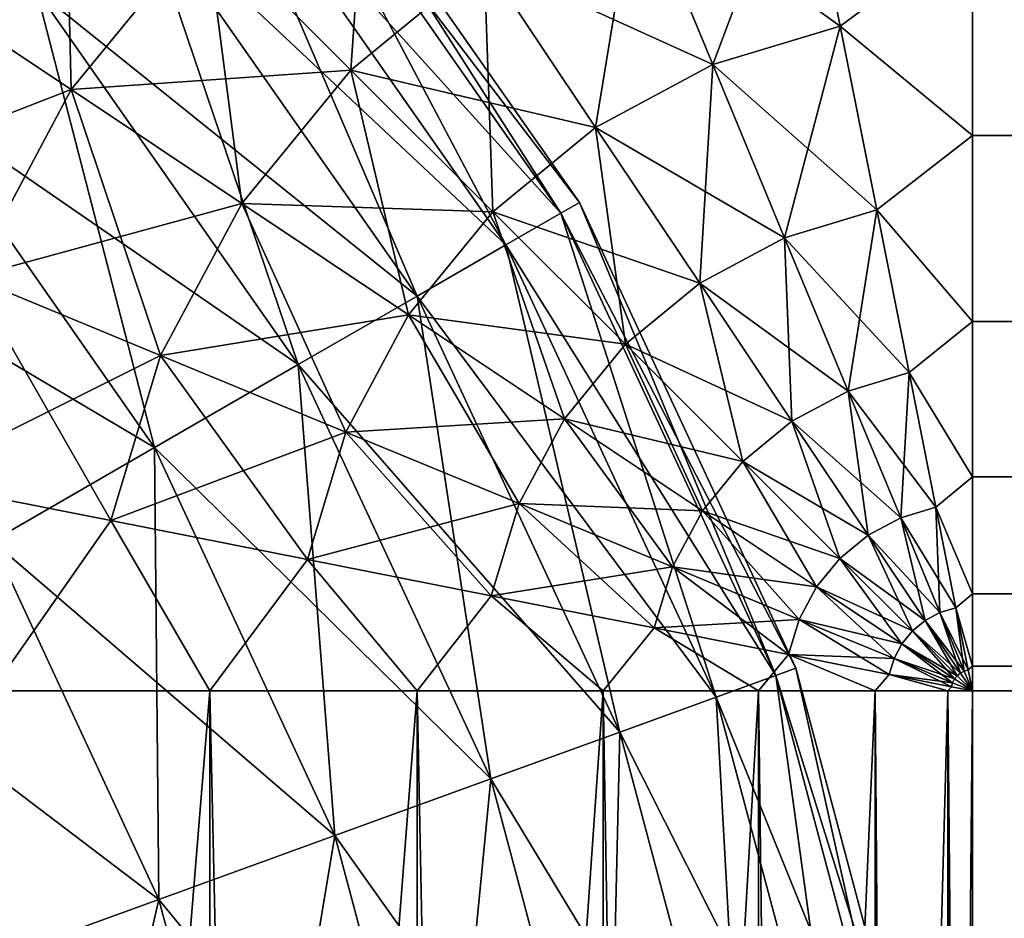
# Model space of a CAD drawing. Header units: inches. Extents: x -4.64 to 4.64, y -1.42 to 0.49.
# Tile 321 of 608: x 0.0017 to 0.0609, y -0.6957 to -0.6416. Entities that reach past the tile are written whole.
import ezdxf

# ---------------------------------------------------------------- set-up
doc = ezdxf.new("R2010")
doc.units = ezdxf.units.IN
doc.header["$LTSCALE"] = 65.185185
doc.header["$MEASUREMENT"] = 0
for name, color, linetype in [('665', 7, 'CONTINUOUS'), ('666', 7, 'CONTINUOUS'), ('699', 7, 'CONTINUOUS'), ('700', 7, 'CONTINUOUS'), ('703', 7, 'CONTINUOUS'), ('704', 7, 'CONTINUOUS'), ('705', 7, 'CONTINUOUS'), ('706', 7, 'CONTINUOUS')]:
    doc.layers.add(name, color=color, linetype=linetype)

msp = doc.modelspace()

# ---------------------------------------------------------------- linework, layer by layer
at = {"layer": '665', "color": 7, "linetype": 'CONTINUOUS', "true_color": 0xa2afbf}
for points in [[(0, -0.682, 8.47421), (0, -0.843, 8.47421), (0.013129, -1.243, 8.472731), (0, -0.682, 8.47421)], [(0.013129, -0.682, 8.472731), (0, -0.682, 8.47421), (0.013129, -1.243, 8.472731), (0.013129, -0.682, 8.472731)], [(0.025599, -0.682, 8.468367), (0.013129, -0.682, 8.472731), (0.025599, -1.243, 8.468367), (0.025599, -0.682, 8.468367)], [(0.025599, -1.243, 8.468367), (0.013129, -0.682, 8.472731), (0.013129, -1.243, 8.472731), (0.025599, -1.243, 8.468367)], [(0.036786, -0.682, 8.461338), (0.025599, -0.682, 8.468367), (0.036786, -1.243, 8.461338), (0.036786, -0.682, 8.461338)], [(0.036786, -1.243, 8.461338), (0.025599, -0.682, 8.468367), (0.025599, -1.243, 8.468367), (0.036786, -1.243, 8.461338)], [(0.046128, -0.682, 8.451996), (0.036786, -0.682, 8.461338), (0.046128, -1.243, 8.451996), (0.046128, -0.682, 8.451996)], [(0.046128, -1.243, 8.451996), (0.036786, -0.682, 8.461338), (0.036786, -1.243, 8.461338), (0.046128, -1.243, 8.451996)], [(0.053157, -0.682, 8.440809), (0.046128, -0.682, 8.451996), (0.053157, -1.243, 8.440809), (0.053157, -0.682, 8.440809)], [(0.053157, -1.243, 8.440809), (0.046128, -0.682, 8.451996), (0.046128, -1.243, 8.451996), (0.053157, -1.243, 8.440809)], [(0.057521, -0.682, 8.428339), (0.053157, -0.682, 8.440809), (0.057521, -1.243, 8.428339), (0.057521, -0.682, 8.428339)], [(0.057521, -1.243, 8.428339), (0.053157, -0.682, 8.440809), (0.053157, -1.243, 8.440809), (0.057521, -1.243, 8.428339)], [(0.059, -0.682, 8.41521), (0.057521, -0.682, 8.428339), (0.059, -0.843, 8.41521), (0.059, -0.682, 8.41521)], [(0.059, -0.843, 8.41521), (0.057521, -0.682, 8.428339), (0.059, -1.243, 8.41521), (0.059, -0.843, 8.41521)], [(0.059, -1.243, 8.41521), (0.057521, -0.682, 8.428339), (0.057521, -1.243, 8.428339), (0.059, -1.243, 8.41521)]]:
    msp.add_3dface(points, dxfattribs=at)
at = {"layer": '666', "color": 7, "linetype": 'CONTINUOUS', "true_color": 0xa2afbf}
for points in [[(0.013129, -0.843, 8.357689), (0, -0.843, 8.35621), (0.013129, -0.682, 8.357689), (0.013129, -0.843, 8.357689)], [(0.013129, -0.682, 8.357689), (0, -0.843, 8.35621), (0, -0.682, 8.35621), (0.013129, -0.682, 8.357689)], [(0.025599, -0.843, 8.362053), (0.013129, -0.843, 8.357689), (0.025599, -0.682, 8.362053), (0.025599, -0.843, 8.362053)], [(0.025599, -0.682, 8.362053), (0.013129, -0.843, 8.357689), (0.013129, -0.682, 8.357689), (0.025599, -0.682, 8.362053)], [(0.036786, -0.843, 8.369082), (0.025599, -0.843, 8.362053), (0.036786, -0.682, 8.369082), (0.036786, -0.843, 8.369082)], [(0.036786, -0.682, 8.369082), (0.025599, -0.843, 8.362053), (0.025599, -0.682, 8.362053), (0.036786, -0.682, 8.369082)], [(0.046128, -0.843, 8.378424), (0.036786, -0.843, 8.369082), (0.046128, -0.682, 8.378424), (0.046128, -0.843, 8.378424)], [(0.046128, -0.682, 8.378424), (0.036786, -0.843, 8.369082), (0.036786, -0.682, 8.369082), (0.046128, -0.682, 8.378424)], [(0.053157, -0.843, 8.389611), (0.046128, -0.843, 8.378424), (0.053157, -0.682, 8.389611), (0.053157, -0.843, 8.389611)], [(0.053157, -0.682, 8.389611), (0.046128, -0.843, 8.378424), (0.046128, -0.682, 8.378424), (0.053157, -0.682, 8.389611)], [(0.057521, -0.843, 8.402081), (0.053157, -0.843, 8.389611), (0.057521, -0.682, 8.402081), (0.057521, -0.843, 8.402081)], [(0.057521, -0.682, 8.402081), (0.053157, -0.843, 8.389611), (0.053157, -0.682, 8.389611), (0.057521, -0.682, 8.402081)], [(0.059, -0.682, 8.41521), (0.059, -0.843, 8.41521), (0.057521, -0.843, 8.402081), (0.059, -0.682, 8.41521)], [(0.059, -0.682, 8.41521), (0.057521, -0.843, 8.402081), (0.057521, -0.682, 8.402081), (0.059, -0.682, 8.41521)]]:
    msp.add_3dface(points, dxfattribs=at)
at = {"layer": '699', "color": 7, "linetype": 'CONTINUOUS', "true_color": 0xa2afbf}
for points in [[(-0.004942, -0.646268, -8.466305), (-0.016711, -0.620417, -8.459056), (0.002706, -0.639859, -8.459056), (-0.004942, -0.646268, -8.466305)], [(0.016681, -0.628149, -8.427477), (0.017669, -0.627321, -8.41521), (0.034247, -0.653277, -8.427477), (0.016681, -0.628149, -8.427477)], [(0.034247, -0.653277, -8.427477), (0.017669, -0.627321, -8.41521), (0.035364, -0.652634, -8.41521), (0.034247, -0.653277, -8.427477)], [(0.01376, -0.630597, -8.439207), (0.016681, -0.628149, -8.427477), (0.030944, -0.65518, -8.439207), (0.01376, -0.630597, -8.439207)], [(0.030944, -0.65518, -8.439207), (0.016681, -0.628149, -8.427477), (0.034247, -0.653277, -8.427477), (0.030944, -0.65518, -8.439207)], [(0.009032, -0.634558, -8.449889), (0.01376, -0.630597, -8.439207), (0.0256, -0.658259, -8.449889), (0.009032, -0.634558, -8.449889)], [(0.0256, -0.658259, -8.449889), (0.01376, -0.630597, -8.439207), (0.030944, -0.65518, -8.439207), (0.0256, -0.658259, -8.449889)], [(0.002706, -0.639859, -8.459056), (0.009032, -0.634558, -8.449889), (0.018449, -0.66238, -8.459056), (0.002706, -0.639859, -8.459056)], [(0.018449, -0.66238, -8.459056), (0.009032, -0.634558, -8.449889), (0.0256, -0.658259, -8.449889), (0.018449, -0.66238, -8.459056)], [(-0.004942, -0.646268, -8.466305), (0.002706, -0.639859, -8.459056), (0.009803, -0.667362, -8.466305), (-0.004942, -0.646268, -8.466305)], [(0.009803, -0.667362, -8.466305), (0.002706, -0.639859, -8.459056), (0.018449, -0.66238, -8.459056), (0.009803, -0.667362, -8.466305)], [(0.00004, -0.672987, -8.471322), (-0.004942, -0.646268, -8.466305), (0.009803, -0.667362, -8.466305), (0.00004, -0.672987, -8.471322)], [(0.034247, -0.653277, -8.427477), (0.035364, -0.652634, -8.41521), (0.047177, -0.681076, -8.427477), (0.034247, -0.653277, -8.427477)], [(0.047177, -0.681076, -8.427477), (0.035364, -0.652634, -8.41521), (0.048389, -0.680637, -8.41521), (0.047177, -0.681076, -8.427477)], [(0.030944, -0.65518, -8.439207), (0.034247, -0.653277, -8.427477), (0.043594, -0.682376, -8.439207), (0.030944, -0.65518, -8.439207)], [(0.043594, -0.682376, -8.439207), (0.034247, -0.653277, -8.427477), (0.047177, -0.681076, -8.427477), (0.043594, -0.682376, -8.439207)], [(0.0256, -0.658259, -8.449889), (0.030944, -0.65518, -8.439207), (0.037796, -0.684479, -8.449889), (0.0256, -0.658259, -8.449889)], [(0.037796, -0.684479, -8.449889), (0.030944, -0.65518, -8.439207), (0.043594, -0.682376, -8.439207), (0.037796, -0.684479, -8.449889)], [(0.018449, -0.66238, -8.459056), (0.0256, -0.658259, -8.449889), (0.030038, -0.687294, -8.459056), (0.018449, -0.66238, -8.459056)], [(0.030038, -0.687294, -8.459056), (0.0256, -0.658259, -8.449889), (0.037796, -0.684479, -8.449889), (0.030038, -0.687294, -8.459056)], [(0.009803, -0.667362, -8.466305), (0.018449, -0.66238, -8.459056), (0.020657, -0.690697, -8.466305), (0.009803, -0.667362, -8.466305)], [(0.020657, -0.690697, -8.466305), (0.018449, -0.66238, -8.459056), (0.030038, -0.687294, -8.459056), (0.020657, -0.690697, -8.466305)], [(0.00004, -0.672987, -8.471322), (0.009803, -0.667362, -8.466305), (0.010065, -0.69454, -8.471322), (0.00004, -0.672987, -8.471322)], [(0.010065, -0.69454, -8.471322), (0.009803, -0.667362, -8.466305), (0.020657, -0.690697, -8.466305), (0.010065, -0.69454, -8.471322)], [(-0.001277, -0.698655, -8.473887), (0.00004, -0.672987, -8.471322), (0.010065, -0.69454, -8.471322), (-0.001277, -0.698655, -8.473887)], [(0.047177, -0.681076, -8.427477), (0.048389, -0.680637, -8.41521), (0.055078, -0.7107, -8.427477), (0.047177, -0.681076, -8.427477)], [(0.055078, -0.7107, -8.427477), (0.048389, -0.680637, -8.41521), (0.056348, -0.710477, -8.41521), (0.055078, -0.7107, -8.427477)], [(0.043594, -0.682376, -8.439207), (0.047177, -0.681076, -8.427477), (0.051324, -0.711357, -8.439207), (0.043594, -0.682376, -8.439207)], [(0.051324, -0.711357, -8.439207), (0.047177, -0.681076, -8.427477), (0.055078, -0.7107, -8.427477), (0.051324, -0.711357, -8.439207)], [(0.037796, -0.684479, -8.449889), (0.043594, -0.682376, -8.439207), (0.045249, -0.71242, -8.449889), (0.037796, -0.684479, -8.449889)], [(0.045249, -0.71242, -8.449889), (0.043594, -0.682376, -8.439207), (0.051324, -0.711357, -8.439207), (0.045249, -0.71242, -8.449889)], [(0.030038, -0.687294, -8.459056), (0.037796, -0.684479, -8.449889), (0.03712, -0.713844, -8.459056), (0.030038, -0.687294, -8.459056)], [(0.03712, -0.713844, -8.459056), (0.037796, -0.684479, -8.449889), (0.045249, -0.71242, -8.449889), (0.03712, -0.713844, -8.459056)], [(0.020657, -0.690697, -8.466305), (0.030038, -0.687294, -8.459056), (0.02729, -0.715564, -8.466305), (0.020657, -0.690697, -8.466305)], [(0.02729, -0.715564, -8.466305), (0.030038, -0.687294, -8.459056), (0.03712, -0.713844, -8.459056), (0.02729, -0.715564, -8.466305)], [(0.010065, -0.69454, -8.471322), (0.020657, -0.690697, -8.466305), (0.016191, -0.717507, -8.471322), (0.010065, -0.69454, -8.471322)], [(0.016191, -0.717507, -8.471322), (0.020657, -0.690697, -8.466305), (0.02729, -0.715564, -8.466305), (0.016191, -0.717507, -8.471322)], [(-0.001277, -0.698655, -8.473887), (0.010065, -0.69454, -8.471322), (0.004307, -0.719588, -8.473887), (-0.001277, -0.698655, -8.473887)], [(0.004307, -0.719588, -8.473887), (0.010065, -0.69454, -8.471322), (0.016191, -0.717507, -8.471322), (0.004307, -0.719588, -8.473887)]]:
    msp.add_3dface(points, dxfattribs=at)
at = {"layer": '700', "color": 7, "linetype": 'CONTINUOUS', "true_color": 0xa2afbf}
for points in [[(0.035364, -0.652634, -8.41521), (0.017669, -0.627321, -8.41521), (0.016681, -0.628149, -8.402943), (0.035364, -0.652634, -8.41521)], [(0.002706, -0.639859, -8.371364), (-0.02313, -0.628058, -8.364115), (-0.004942, -0.646268, -8.364115), (0.002706, -0.639859, -8.371364)], [(0.016681, -0.628149, -8.402943), (0.01376, -0.630597, -8.391213), (0.034247, -0.653277, -8.402943), (0.016681, -0.628149, -8.402943)], [(0.035364, -0.652634, -8.41521), (0.016681, -0.628149, -8.402943), (0.034247, -0.653277, -8.402943), (0.035364, -0.652634, -8.41521)], [(0.01376, -0.630597, -8.391213), (0.009032, -0.634558, -8.380531), (0.030944, -0.65518, -8.391213), (0.01376, -0.630597, -8.391213)], [(0.034247, -0.653277, -8.402943), (0.01376, -0.630597, -8.391213), (0.030944, -0.65518, -8.391213), (0.034247, -0.653277, -8.402943)], [(0.009032, -0.634558, -8.380531), (0.002706, -0.639859, -8.371364), (0.0256, -0.658259, -8.380531), (0.009032, -0.634558, -8.380531)], [(0.030944, -0.65518, -8.391213), (0.009032, -0.634558, -8.380531), (0.0256, -0.658259, -8.380531), (0.030944, -0.65518, -8.391213)], [(0.002706, -0.639859, -8.371364), (-0.004942, -0.646268, -8.364115), (0.018449, -0.66238, -8.371364), (0.002706, -0.639859, -8.371364)], [(0.0256, -0.658259, -8.380531), (0.002706, -0.639859, -8.371364), (0.018449, -0.66238, -8.371364), (0.0256, -0.658259, -8.380531)], [(-0.004942, -0.646268, -8.364115), (-0.013579, -0.653505, -8.359098), (0.009803, -0.667362, -8.364115), (-0.004942, -0.646268, -8.364115)], [(0.018449, -0.66238, -8.371364), (-0.004942, -0.646268, -8.364115), (0.009803, -0.667362, -8.364115), (0.018449, -0.66238, -8.371364)], [(0.048389, -0.680637, -8.41521), (0.035364, -0.652634, -8.41521), (0.034247, -0.653277, -8.402943), (0.048389, -0.680637, -8.41521)], [(0.009803, -0.667362, -8.364115), (-0.013579, -0.653505, -8.359098), (0.00004, -0.672987, -8.359098), (0.009803, -0.667362, -8.364115)], [(0.034247, -0.653277, -8.402943), (0.030944, -0.65518, -8.391213), (0.047177, -0.681076, -8.402943), (0.034247, -0.653277, -8.402943)], [(0.048389, -0.680637, -8.41521), (0.034247, -0.653277, -8.402943), (0.047177, -0.681076, -8.402943), (0.048389, -0.680637, -8.41521)], [(0.030944, -0.65518, -8.391213), (0.0256, -0.658259, -8.380531), (0.043594, -0.682376, -8.391213), (0.030944, -0.65518, -8.391213)], [(0.047177, -0.681076, -8.402943), (0.030944, -0.65518, -8.391213), (0.043594, -0.682376, -8.391213), (0.047177, -0.681076, -8.402943)], [(0.0256, -0.658259, -8.380531), (0.018449, -0.66238, -8.371364), (0.037796, -0.684479, -8.380531), (0.0256, -0.658259, -8.380531)], [(0.043594, -0.682376, -8.391213), (0.0256, -0.658259, -8.380531), (0.037796, -0.684479, -8.380531), (0.043594, -0.682376, -8.391213)], [(0.018449, -0.66238, -8.371364), (0.009803, -0.667362, -8.364115), (0.030038, -0.687294, -8.371364), (0.018449, -0.66238, -8.371364)], [(0.037796, -0.684479, -8.380531), (0.018449, -0.66238, -8.371364), (0.030038, -0.687294, -8.371364), (0.037796, -0.684479, -8.380531)], [(0.009803, -0.667362, -8.364115), (0.00004, -0.672987, -8.359098), (0.020657, -0.690697, -8.364115), (0.009803, -0.667362, -8.364115)], [(0.030038, -0.687294, -8.371364), (0.009803, -0.667362, -8.364115), (0.020657, -0.690697, -8.364115), (0.030038, -0.687294, -8.371364)], [(0.00004, -0.672987, -8.359098), (-0.010414, -0.67901, -8.356533), (0.010065, -0.69454, -8.359098), (0.00004, -0.672987, -8.359098)], [(0.020657, -0.690697, -8.364115), (0.00004, -0.672987, -8.359098), (0.010065, -0.69454, -8.359098), (0.020657, -0.690697, -8.364115)], [(0.010065, -0.69454, -8.359098), (-0.010414, -0.67901, -8.356533), (-0.001277, -0.698655, -8.356533), (0.010065, -0.69454, -8.359098)], [(0.056348, -0.710477, -8.41521), (0.048389, -0.680637, -8.41521), (0.047177, -0.681076, -8.402943), (0.056348, -0.710477, -8.41521)], [(0.047177, -0.681076, -8.402943), (0.043594, -0.682376, -8.391213), (0.055078, -0.7107, -8.402943), (0.047177, -0.681076, -8.402943)], [(0.056348, -0.710477, -8.41521), (0.047177, -0.681076, -8.402943), (0.055078, -0.7107, -8.402943), (0.056348, -0.710477, -8.41521)], [(0.043594, -0.682376, -8.391213), (0.037796, -0.684479, -8.380531), (0.051324, -0.711357, -8.391213), (0.043594, -0.682376, -8.391213)], [(0.055078, -0.7107, -8.402943), (0.043594, -0.682376, -8.391213), (0.051324, -0.711357, -8.391213), (0.055078, -0.7107, -8.402943)], [(0.037796, -0.684479, -8.380531), (0.030038, -0.687294, -8.371364), (0.045249, -0.71242, -8.380531), (0.037796, -0.684479, -8.380531)], [(0.051324, -0.711357, -8.391213), (0.037796, -0.684479, -8.380531), (0.045249, -0.71242, -8.380531), (0.051324, -0.711357, -8.391213)], [(0.030038, -0.687294, -8.371364), (0.020657, -0.690697, -8.364115), (0.03712, -0.713844, -8.371364), (0.030038, -0.687294, -8.371364)], [(0.045249, -0.71242, -8.380531), (0.030038, -0.687294, -8.371364), (0.03712, -0.713844, -8.371364), (0.045249, -0.71242, -8.380531)], [(0.020657, -0.690697, -8.364115), (0.010065, -0.69454, -8.359098), (0.02729, -0.715564, -8.364115), (0.020657, -0.690697, -8.364115)], [(0.03712, -0.713844, -8.371364), (0.020657, -0.690697, -8.364115), (0.02729, -0.715564, -8.364115), (0.03712, -0.713844, -8.371364)], [(0.010065, -0.69454, -8.359098), (-0.001277, -0.698655, -8.356533), (0.016191, -0.717507, -8.359098), (0.010065, -0.69454, -8.359098)], [(0.02729, -0.715564, -8.364115), (0.010065, -0.69454, -8.359098), (0.016191, -0.717507, -8.359098), (0.02729, -0.715564, -8.364115)]]:
    msp.add_3dface(points, dxfattribs=at)
at = {"layer": '703', "color": 7, "linetype": 'CONTINUOUS', "true_color": 0xa2afbf}
for points in [[(1.873, -0.648599, 8.468367), (1.873, -0.636129, 8.472731), (0.059, -0.648599, 8.468367), (1.873, -0.648599, 8.468367)], [(0.059, -0.648599, 8.468367), (1.873, -0.636129, 8.472731), (0.059, -0.636129, 8.472731), (0.059, -0.648599, 8.468367)], [(1.873, -0.659786, 8.461338), (1.873, -0.648599, 8.468367), (0.059, -0.659786, 8.461338), (1.873, -0.659786, 8.461338)], [(0.059, -0.659786, 8.461338), (1.873, -0.648599, 8.468367), (0.059, -0.648599, 8.468367), (0.059, -0.659786, 8.461338)], [(1.873, -0.669128, 8.451996), (1.873, -0.659786, 8.461338), (0.059, -0.669128, 8.451996), (1.873, -0.669128, 8.451996)], [(0.059, -0.669128, 8.451996), (1.873, -0.659786, 8.461338), (0.059, -0.659786, 8.461338), (0.059, -0.669128, 8.451996)], [(1.873, -0.676157, 8.440809), (1.873, -0.669128, 8.451996), (0.059, -0.676157, 8.440809), (1.873, -0.676157, 8.440809)], [(0.059, -0.676157, 8.440809), (1.873, -0.669128, 8.451996), (0.059, -0.669128, 8.451996), (0.059, -0.676157, 8.440809)], [(1.873, -0.680521, 8.428339), (1.873, -0.676157, 8.440809), (0.059, -0.680521, 8.428339), (1.873, -0.680521, 8.428339)], [(0.059, -0.680521, 8.428339), (1.873, -0.676157, 8.440809), (0.059, -0.676157, 8.440809), (0.059, -0.680521, 8.428339)], [(0.059, -0.682, 8.41521), (1.873, -0.682, 8.41521), (1.873, -0.680521, 8.428339), (0.059, -0.682, 8.41521)], [(0.059, -0.682, 8.41521), (1.873, -0.680521, 8.428339), (0.059, -0.680521, 8.428339), (0.059, -0.682, 8.41521)]]:
    msp.add_3dface(points, dxfattribs=at)
at = {"layer": '704', "color": 7, "linetype": 'CONTINUOUS', "true_color": 0xa2afbf}
for points in [[(1.873, -0.636129, 8.357689), (1.873, -0.648599, 8.362053), (0.059, -0.636129, 8.357689), (1.873, -0.636129, 8.357689)], [(0.059, -0.636129, 8.357689), (1.873, -0.648599, 8.362053), (0.059, -0.648599, 8.362053), (0.059, -0.636129, 8.357689)], [(1.873, -0.648599, 8.362053), (1.873, -0.659786, 8.369082), (0.059, -0.648599, 8.362053), (1.873, -0.648599, 8.362053)], [(0.059, -0.648599, 8.362053), (1.873, -0.659786, 8.369082), (0.059, -0.659786, 8.369082), (0.059, -0.648599, 8.362053)], [(1.873, -0.659786, 8.369082), (1.873, -0.669128, 8.378424), (0.059, -0.659786, 8.369082), (1.873, -0.659786, 8.369082)], [(0.059, -0.659786, 8.369082), (1.873, -0.669128, 8.378424), (0.059, -0.669128, 8.378424), (0.059, -0.659786, 8.369082)], [(1.873, -0.669128, 8.378424), (1.873, -0.676157, 8.389611), (0.059, -0.669128, 8.378424), (1.873, -0.669128, 8.378424)], [(0.059, -0.669128, 8.378424), (1.873, -0.676157, 8.389611), (0.059, -0.676157, 8.389611), (0.059, -0.669128, 8.378424)], [(1.873, -0.676157, 8.389611), (1.873, -0.680521, 8.402081), (0.059, -0.676157, 8.389611), (1.873, -0.676157, 8.389611)], [(0.059, -0.676157, 8.389611), (1.873, -0.680521, 8.402081), (0.059, -0.680521, 8.402081), (0.059, -0.676157, 8.389611)], [(1.873, -0.682, 8.41521), (0.059, -0.682, 8.41521), (0.059, -0.680521, 8.402081), (1.873, -0.682, 8.41521)], [(1.873, -0.680521, 8.402081), (1.873, -0.682, 8.41521), (0.059, -0.680521, 8.402081), (1.873, -0.680521, 8.402081)]]:
    msp.add_3dface(points, dxfattribs=at)
at = {"layer": '705', "color": 7, "linetype": 'CONTINUOUS', "true_color": 0xa2afbf}
for points in [[(0.004787, -0.645838, 8.473887), (0.004357, -0.627421, 8.471322), (-0.00525, -0.639143, 8.471322), (0.004787, -0.645838, 8.473887)], [(0.012893, -0.635947, 8.473887), (0.004357, -0.627421, 8.471322), (0.004787, -0.645838, 8.473887), (0.012893, -0.635947, 8.473887)], [(0.02162, -0.644664, 8.473887), (0.022774, -0.62783, 8.473887), (0.012893, -0.635947, 8.473887), (0.02162, -0.644664, 8.473887)], [(0.02963, -0.638083, 8.473887), (0.022774, -0.62783, 8.473887), (0.02162, -0.644664, 8.473887), (0.02963, -0.638083, 8.473887)], [(0.043391, -0.644338, 8.471322), (0.048693, -0.630182, 8.473887), (0.038772, -0.633193, 8.473887), (0.043391, -0.644338, 8.471322)], [(0.051047, -0.642015, 8.471322), (0.048693, -0.630182, 8.473887), (0.043391, -0.644338, 8.471322), (0.051047, -0.642015, 8.471322)], [(0.051047, -0.642015, 8.471322), (0.059, -0.636129, 8.472731), (0.048693, -0.630182, 8.473887), (0.051047, -0.642015, 8.471322)], [(0.036337, -0.648112, 8.471322), (0.038772, -0.633193, 8.473887), (0.02963, -0.638083, 8.473887), (0.036337, -0.648112, 8.471322)], [(0.043391, -0.644338, 8.471322), (0.038772, -0.633193, 8.473887), (0.036337, -0.648112, 8.471322), (0.043391, -0.644338, 8.471322)], [(0.015048, -0.652682, 8.473887), (0.012893, -0.635947, 8.473887), (0.004787, -0.645838, 8.473887), (0.015048, -0.652682, 8.473887)], [(0.02162, -0.644664, 8.473887), (0.012893, -0.635947, 8.473887), (0.015048, -0.652682, 8.473887), (0.02162, -0.644664, 8.473887)], [(0.059, -0.648599, 8.468367), (0.059, -0.636129, 8.472731), (0.051047, -0.642015, 8.471322), (0.059, -0.648599, 8.468367)], [(0.030156, -0.65319, 8.471322), (0.02963, -0.638083, 8.473887), (0.02162, -0.644664, 8.473887), (0.030156, -0.65319, 8.471322)], [(0.036337, -0.648112, 8.471322), (0.02963, -0.638083, 8.473887), (0.030156, -0.65319, 8.471322), (0.036337, -0.648112, 8.471322)], [(0.004787, -0.645838, 8.473887), (-0.00525, -0.639143, 8.471322), (-0.001231, -0.657121, 8.473887), (0.004787, -0.645838, 8.473887)], [(0.047705, -0.654748, 8.466305), (0.051047, -0.642015, 8.471322), (0.043391, -0.644338, 8.471322), (0.047705, -0.654748, 8.466305)], [(0.053245, -0.653067, 8.466305), (0.051047, -0.642015, 8.471322), (0.047705, -0.654748, 8.466305), (0.053245, -0.653067, 8.466305)], [(0.053245, -0.653067, 8.466305), (0.059, -0.648599, 8.468367), (0.051047, -0.642015, 8.471322), (0.053245, -0.653067, 8.466305)], [(0.042601, -0.657478, 8.466305), (0.043391, -0.644338, 8.471322), (0.036337, -0.648112, 8.471322), (0.042601, -0.657478, 8.466305)], [(0.047705, -0.654748, 8.466305), (0.043391, -0.644338, 8.471322), (0.042601, -0.657478, 8.466305), (0.047705, -0.654748, 8.466305)], [(0.025085, -0.659377, 8.471322), (0.02162, -0.644664, 8.473887), (0.015048, -0.652682, 8.473887), (0.025085, -0.659377, 8.471322)], [(0.030156, -0.65319, 8.471322), (0.02162, -0.644664, 8.473887), (0.025085, -0.659377, 8.471322), (0.030156, -0.65319, 8.471322)], [(0.010169, -0.66183, 8.473887), (0.004787, -0.645838, 8.473887), (-0.001231, -0.657121, 8.473887), (0.010169, -0.66183, 8.473887)], [(0.015048, -0.652682, 8.473887), (0.004787, -0.645838, 8.473887), (0.010169, -0.66183, 8.473887), (0.015048, -0.652682, 8.473887)], [(0.038128, -0.661153, 8.466305), (0.036337, -0.648112, 8.471322), (0.030156, -0.65319, 8.471322), (0.038128, -0.661153, 8.466305)], [(0.042601, -0.657478, 8.466305), (0.036337, -0.648112, 8.471322), (0.038128, -0.661153, 8.466305), (0.042601, -0.657478, 8.466305)], [(0.059, -0.659786, 8.461338), (0.059, -0.648599, 8.468367), (0.053245, -0.653067, 8.466305), (0.059, -0.659786, 8.461338)], [(0.02132, -0.666436, 8.471322), (0.015048, -0.652682, 8.473887), (0.010169, -0.66183, 8.473887), (0.02132, -0.666436, 8.471322)], [(0.025085, -0.659377, 8.471322), (0.015048, -0.652682, 8.473887), (0.02132, -0.666436, 8.471322), (0.025085, -0.659377, 8.471322)], [(0.034459, -0.66563, 8.466305), (0.030156, -0.65319, 8.471322), (0.025085, -0.659377, 8.471322), (0.034459, -0.66563, 8.466305)], [(0.038128, -0.661153, 8.466305), (0.030156, -0.65319, 8.471322), (0.034459, -0.66563, 8.466305), (0.038128, -0.661153, 8.466305)], [(0.051526, -0.663966, 8.459056), (0.053245, -0.653067, 8.466305), (0.047705, -0.654748, 8.466305), (0.051526, -0.663966, 8.459056)], [(0.055192, -0.662854, 8.459056), (0.053245, -0.653067, 8.466305), (0.051526, -0.663966, 8.459056), (0.055192, -0.662854, 8.459056)], [(0.055192, -0.662854, 8.459056), (0.059, -0.659786, 8.461338), (0.053245, -0.653067, 8.466305), (0.055192, -0.662854, 8.459056)], [(0.048148, -0.665773, 8.459056), (0.047705, -0.654748, 8.466305), (0.042601, -0.657478, 8.466305), (0.048148, -0.665773, 8.459056)], [(0.051526, -0.663966, 8.459056), (0.047705, -0.654748, 8.466305), (0.048148, -0.665773, 8.459056), (0.051526, -0.663966, 8.459056)], [(0.00717, -0.671754, 8.473887), (-0.001231, -0.657121, 8.473887), (-0.00493, -0.669362, 8.473887), (0.00717, -0.671754, 8.473887)], [(0.010169, -0.66183, 8.473887), (-0.001231, -0.657121, 8.473887), (0.00717, -0.671754, 8.473887), (0.010169, -0.66183, 8.473887)], [(0.045188, -0.668204, 8.459056), (0.042601, -0.657478, 8.466305), (0.038128, -0.661153, 8.466305), (0.045188, -0.668204, 8.459056)], [(0.048148, -0.665773, 8.459056), (0.042601, -0.657478, 8.466305), (0.045188, -0.668204, 8.459056), (0.048148, -0.665773, 8.459056)], [(0.031734, -0.670738, 8.466305), (0.025085, -0.659377, 8.471322), (0.02132, -0.666436, 8.471322), (0.031734, -0.670738, 8.466305)], [(0.034459, -0.66563, 8.466305), (0.025085, -0.659377, 8.471322), (0.031734, -0.670738, 8.466305), (0.034459, -0.66563, 8.466305)], [(0.059, -0.669128, 8.451996), (0.059, -0.659786, 8.461338), (0.055192, -0.662854, 8.459056), (0.059, -0.669128, 8.451996)], [(0.04276, -0.671167, 8.459056), (0.038128, -0.661153, 8.466305), (0.034459, -0.66563, 8.466305), (0.04276, -0.671167, 8.459056)], [(0.045188, -0.668204, 8.459056), (0.038128, -0.661153, 8.466305), (0.04276, -0.671167, 8.459056), (0.045188, -0.668204, 8.459056)], [(0.019006, -0.674094, 8.471322), (0.010169, -0.66183, 8.473887), (0.00717, -0.671754, 8.473887), (0.019006, -0.674094, 8.471322)], [(0.02132, -0.666436, 8.471322), (0.010169, -0.66183, 8.473887), (0.019006, -0.674094, 8.471322), (0.02132, -0.666436, 8.471322)], [(0.054686, -0.671591, 8.449889), (0.055192, -0.662854, 8.459056), (0.051526, -0.663966, 8.459056), (0.054686, -0.671591, 8.449889)], [(0.056802, -0.670949, 8.449889), (0.055192, -0.662854, 8.459056), (0.054686, -0.671591, 8.449889), (0.056802, -0.670949, 8.449889)], [(0.056802, -0.670949, 8.449889), (0.059, -0.669128, 8.451996), (0.055192, -0.662854, 8.459056), (0.056802, -0.670949, 8.449889)], [(0.052736, -0.672633, 8.449889), (0.051526, -0.663966, 8.459056), (0.048148, -0.665773, 8.459056), (0.052736, -0.672633, 8.449889)], [(0.054686, -0.671591, 8.449889), (0.051526, -0.663966, 8.459056), (0.052736, -0.672633, 8.449889), (0.054686, -0.671591, 8.449889)], [(0.040957, -0.674547, 8.459056), (0.034459, -0.66563, 8.466305), (0.031734, -0.670738, 8.466305), (0.040957, -0.674547, 8.459056)], [(0.04276, -0.671167, 8.459056), (0.034459, -0.66563, 8.466305), (0.040957, -0.674547, 8.459056), (0.04276, -0.671167, 8.459056)], [(0.051028, -0.674037, 8.449889), (0.048148, -0.665773, 8.459056), (0.045188, -0.668204, 8.459056), (0.051028, -0.674037, 8.449889)], [(0.052736, -0.672633, 8.449889), (0.048148, -0.665773, 8.459056), (0.051028, -0.674037, 8.449889), (0.052736, -0.672633, 8.449889)], [(0.03006, -0.676279, 8.466305), (0.02132, -0.666436, 8.471322), (0.019006, -0.674094, 8.471322), (0.03006, -0.676279, 8.466305)], [(0.031734, -0.670738, 8.466305), (0.02132, -0.666436, 8.471322), (0.03006, -0.676279, 8.466305), (0.031734, -0.670738, 8.466305)], [(0.049626, -0.675747, 8.449889), (0.045188, -0.668204, 8.459056), (0.04276, -0.671167, 8.459056), (0.049626, -0.675747, 8.449889)], [(0.051028, -0.674037, 8.449889), (0.045188, -0.668204, 8.459056), (0.049626, -0.675747, 8.449889), (0.051028, -0.674037, 8.449889)], [(0.059, -0.676157, 8.440809), (0.059, -0.669128, 8.451996), (0.056802, -0.670949, 8.449889), (0.059, -0.676157, 8.440809)], [(0, -0.682, 8.47421), (0.00717, -0.671754, 8.473887), (-0.00493, -0.669362, 8.473887), (0, -0.682, 8.47421)], [(0.039849, -0.678214, 8.459056), (0.031734, -0.670738, 8.466305), (0.03006, -0.676279, 8.466305), (0.039849, -0.678214, 8.459056)], [(0.040957, -0.674547, 8.459056), (0.031734, -0.670738, 8.466305), (0.039849, -0.678214, 8.459056), (0.040957, -0.674547, 8.459056)], [(0.057047, -0.677288, 8.439207), (0.056802, -0.670949, 8.449889), (0.054686, -0.671591, 8.449889), (0.057047, -0.677288, 8.439207)], [(0.058005, -0.676997, 8.439207), (0.059, -0.676157, 8.440809), (0.056802, -0.670949, 8.449889), (0.058005, -0.676997, 8.439207)], [(0.058005, -0.676997, 8.439207), (0.056802, -0.670949, 8.449889), (0.057047, -0.677288, 8.439207), (0.058005, -0.676997, 8.439207)], [(0.048585, -0.677698, 8.449889), (0.04276, -0.671167, 8.459056), (0.040957, -0.674547, 8.459056), (0.048585, -0.677698, 8.449889)], [(0.049626, -0.675747, 8.449889), (0.04276, -0.671167, 8.459056), (0.048585, -0.677698, 8.449889), (0.049626, -0.675747, 8.449889)], [(0.056164, -0.67776, 8.439207), (0.054686, -0.671591, 8.449889), (0.052736, -0.672633, 8.449889), (0.056164, -0.67776, 8.439207)], [(0.057047, -0.677288, 8.439207), (0.054686, -0.671591, 8.449889), (0.056164, -0.67776, 8.439207), (0.057047, -0.677288, 8.439207)], [(0, -0.682, 8.47421), (0.013129, -0.682, 8.472731), (0.00717, -0.671754, 8.473887), (0, -0.682, 8.47421)], [(0.013129, -0.682, 8.472731), (0.019006, -0.674094, 8.471322), (0.00717, -0.671754, 8.473887), (0.013129, -0.682, 8.472731)], [(0.055391, -0.678395, 8.439207), (0.052736, -0.672633, 8.449889), (0.051028, -0.674037, 8.449889), (0.055391, -0.678395, 8.439207)], [(0.056164, -0.67776, 8.439207), (0.052736, -0.672633, 8.449889), (0.055391, -0.678395, 8.439207), (0.056164, -0.67776, 8.439207)], [(0.013129, -0.682, 8.472731), (0.025599, -0.682, 8.468367), (0.019006, -0.674094, 8.471322), (0.013129, -0.682, 8.472731)], [(0.025599, -0.682, 8.468367), (0.03006, -0.676279, 8.466305), (0.019006, -0.674094, 8.471322), (0.025599, -0.682, 8.468367)], [(0.047946, -0.679815, 8.449889), (0.040957, -0.674547, 8.459056), (0.039849, -0.678214, 8.459056), (0.047946, -0.679815, 8.449889)], [(0.048585, -0.677698, 8.449889), (0.040957, -0.674547, 8.459056), (0.047946, -0.679815, 8.449889), (0.048585, -0.677698, 8.449889)], [(0.054757, -0.679169, 8.439207), (0.051028, -0.674037, 8.449889), (0.049626, -0.675747, 8.449889), (0.054757, -0.679169, 8.439207)], [(0.055391, -0.678395, 8.439207), (0.051028, -0.674037, 8.449889), (0.054757, -0.679169, 8.439207), (0.055391, -0.678395, 8.439207)], [(0.025599, -0.682, 8.468367), (0.036786, -0.682, 8.461338), (0.03006, -0.676279, 8.466305), (0.025599, -0.682, 8.468367)], [(0.036786, -0.682, 8.461338), (0.039849, -0.678214, 8.459056), (0.03006, -0.676279, 8.466305), (0.036786, -0.682, 8.461338)], [(0.054286, -0.680053, 8.439207), (0.049626, -0.675747, 8.449889), (0.048585, -0.677698, 8.449889), (0.054286, -0.680053, 8.439207)], [(0.054757, -0.679169, 8.439207), (0.049626, -0.675747, 8.449889), (0.054286, -0.680053, 8.439207), (0.054757, -0.679169, 8.439207)], [(0.059, -0.680521, 8.428339), (0.059, -0.676157, 8.440809), (0.058005, -0.676997, 8.439207), (0.059, -0.680521, 8.428339)], [(0.058283, -0.680928, 8.427477), (0.057047, -0.677288, 8.439207), (0.056164, -0.67776, 8.439207), (0.058283, -0.680928, 8.427477)], [(0.058506, -0.680809, 8.427477), (0.058005, -0.676997, 8.439207), (0.057047, -0.677288, 8.439207), (0.058506, -0.680809, 8.427477)], [(0.058506, -0.680809, 8.427477), (0.057047, -0.677288, 8.439207), (0.058283, -0.680928, 8.427477), (0.058506, -0.680809, 8.427477)], [(0.058748, -0.680735, 8.427477), (0.059, -0.680521, 8.428339), (0.058005, -0.676997, 8.439207), (0.058748, -0.680735, 8.427477)], [(0.058748, -0.680735, 8.427477), (0.058005, -0.676997, 8.439207), (0.058506, -0.680809, 8.427477), (0.058748, -0.680735, 8.427477)], [(0.053996, -0.681011, 8.439207), (0.048585, -0.677698, 8.449889), (0.047946, -0.679815, 8.449889), (0.053996, -0.681011, 8.439207)], [(0.054286, -0.680053, 8.439207), (0.048585, -0.677698, 8.449889), (0.053996, -0.681011, 8.439207), (0.054286, -0.680053, 8.439207)], [(0.058088, -0.681089, 8.427477), (0.056164, -0.67776, 8.439207), (0.055391, -0.678395, 8.439207), (0.058088, -0.681089, 8.427477)], [(0.058283, -0.680928, 8.427477), (0.056164, -0.67776, 8.439207), (0.058088, -0.681089, 8.427477), (0.058283, -0.680928, 8.427477)], [(0.036786, -0.682, 8.461338), (0.046128, -0.682, 8.451996), (0.039849, -0.678214, 8.459056), (0.036786, -0.682, 8.461338)], [(0.046128, -0.682, 8.451996), (0.047946, -0.679815, 8.449889), (0.039849, -0.678214, 8.459056), (0.046128, -0.682, 8.451996)], [(0.057927, -0.681285, 8.427477), (0.055391, -0.678395, 8.439207), (0.054757, -0.679169, 8.439207), (0.057927, -0.681285, 8.427477)], [(0.058088, -0.681089, 8.427477), (0.055391, -0.678395, 8.439207), (0.057927, -0.681285, 8.427477), (0.058088, -0.681089, 8.427477)], [(0.057808, -0.681508, 8.427477), (0.054757, -0.679169, 8.439207), (0.054286, -0.680053, 8.439207), (0.057808, -0.681508, 8.427477)], [(0.057927, -0.681285, 8.427477), (0.054757, -0.679169, 8.439207), (0.057808, -0.681508, 8.427477), (0.057927, -0.681285, 8.427477)], [(0.046128, -0.682, 8.451996), (0.053157, -0.682, 8.440809), (0.047946, -0.679815, 8.449889), (0.046128, -0.682, 8.451996)], [(0.053157, -0.682, 8.440809), (0.053996, -0.681011, 8.439207), (0.047946, -0.679815, 8.449889), (0.053157, -0.682, 8.440809)], [(0.057735, -0.68175, 8.427477), (0.054286, -0.680053, 8.439207), (0.053996, -0.681011, 8.439207), (0.057735, -0.68175, 8.427477)], [(0.057808, -0.681508, 8.427477), (0.054286, -0.680053, 8.439207), (0.057735, -0.68175, 8.427477), (0.057808, -0.681508, 8.427477)], [(0.053157, -0.682, 8.440809), (0.057521, -0.682, 8.428339), (0.053996, -0.681011, 8.439207), (0.053157, -0.682, 8.440809)], [(0.057521, -0.682, 8.428339), (0.057735, -0.68175, 8.427477), (0.053996, -0.681011, 8.439207), (0.057521, -0.682, 8.428339)], [(0.059, -0.682, 8.41521), (0.058283, -0.680928, 8.427477), (0.058088, -0.681089, 8.427477), (0.059, -0.682, 8.41521)], [(0.059, -0.682, 8.41521), (0.058506, -0.680809, 8.427477), (0.058283, -0.680928, 8.427477), (0.059, -0.682, 8.41521)], [(0.059, -0.682, 8.41521), (0.058748, -0.680735, 8.427477), (0.058506, -0.680809, 8.427477), (0.059, -0.682, 8.41521)], [(0.059, -0.682, 8.41521), (0.059, -0.680521, 8.428339), (0.058748, -0.680735, 8.427477), (0.059, -0.682, 8.41521)], [(0.059, -0.682, 8.41521), (0.057808, -0.681508, 8.427477), (0.057735, -0.68175, 8.427477), (0.059, -0.682, 8.41521)], [(0.059, -0.682, 8.41521), (0.057927, -0.681285, 8.427477), (0.057808, -0.681508, 8.427477), (0.059, -0.682, 8.41521)], [(0.059, -0.682, 8.41521), (0.058088, -0.681089, 8.427477), (0.057927, -0.681285, 8.427477), (0.059, -0.682, 8.41521)], [(0.057521, -0.682, 8.428339), (0.059, -0.682, 8.41521), (0.057735, -0.68175, 8.427477), (0.057521, -0.682, 8.428339)]]:
    msp.add_3dface(points, dxfattribs=at)
at = {"layer": '706', "color": 7, "linetype": 'CONTINUOUS', "true_color": 0xa2afbf}
for points in [[(0.051047, -0.642015, 8.359098), (0.038772, -0.633193, 8.356533), (0.048693, -0.630182, 8.356533), (0.051047, -0.642015, 8.359098)], [(0.059, -0.636129, 8.357689), (0.051047, -0.642015, 8.359098), (0.048693, -0.630182, 8.356533), (0.059, -0.636129, 8.357689)], [(0.043391, -0.644338, 8.359098), (0.02963, -0.638083, 8.356533), (0.038772, -0.633193, 8.356533), (0.043391, -0.644338, 8.359098)], [(0.043391, -0.644338, 8.359098), (0.038772, -0.633193, 8.356533), (0.051047, -0.642015, 8.359098), (0.043391, -0.644338, 8.359098)], [(0.004787, -0.645838, 8.356533), (-0.00525, -0.639143, 8.359098), (0.012893, -0.635947, 8.356533), (0.004787, -0.645838, 8.356533)], [(0.02162, -0.644664, 8.356533), (0.004787, -0.645838, 8.356533), (0.012893, -0.635947, 8.356533), (0.02162, -0.644664, 8.356533)], [(0.02162, -0.644664, 8.356533), (0.012893, -0.635947, 8.356533), (0.02963, -0.638083, 8.356533), (0.02162, -0.644664, 8.356533)], [(0.059, -0.636129, 8.357689), (0.059, -0.648599, 8.362053), (0.051047, -0.642015, 8.359098), (0.059, -0.636129, 8.357689)], [(0.036337, -0.648112, 8.359098), (0.02162, -0.644664, 8.356533), (0.02963, -0.638083, 8.356533), (0.036337, -0.648112, 8.359098)], [(0.036337, -0.648112, 8.359098), (0.02963, -0.638083, 8.356533), (0.043391, -0.644338, 8.359098), (0.036337, -0.648112, 8.359098)], [(0.004787, -0.645838, 8.356533), (-0.012382, -0.652515, 8.359098), (-0.00525, -0.639143, 8.359098), (0.004787, -0.645838, 8.356533)], [(0.053245, -0.653067, 8.364115), (0.043391, -0.644338, 8.359098), (0.051047, -0.642015, 8.359098), (0.053245, -0.653067, 8.364115)], [(0.059, -0.648599, 8.362053), (0.053245, -0.653067, 8.364115), (0.051047, -0.642015, 8.359098), (0.059, -0.648599, 8.362053)], [(0.047705, -0.654748, 8.364115), (0.036337, -0.648112, 8.359098), (0.043391, -0.644338, 8.359098), (0.047705, -0.654748, 8.364115)], [(0.047705, -0.654748, 8.364115), (0.043391, -0.644338, 8.359098), (0.053245, -0.653067, 8.364115), (0.047705, -0.654748, 8.364115)], [(0.015048, -0.652682, 8.356533), (0.004787, -0.645838, 8.356533), (0.02162, -0.644664, 8.356533), (0.015048, -0.652682, 8.356533)], [(0.030156, -0.65319, 8.359098), (0.015048, -0.652682, 8.356533), (0.02162, -0.644664, 8.356533), (0.030156, -0.65319, 8.359098)], [(0.030156, -0.65319, 8.359098), (0.02162, -0.644664, 8.356533), (0.036337, -0.648112, 8.359098), (0.030156, -0.65319, 8.359098)], [(-0.001231, -0.657121, 8.356533), (-0.012382, -0.652515, 8.359098), (0.004787, -0.645838, 8.356533), (-0.001231, -0.657121, 8.356533)], [(0.015048, -0.652682, 8.356533), (-0.001231, -0.657121, 8.356533), (0.004787, -0.645838, 8.356533), (0.015048, -0.652682, 8.356533)], [(0.042601, -0.657478, 8.364115), (0.030156, -0.65319, 8.359098), (0.036337, -0.648112, 8.359098), (0.042601, -0.657478, 8.364115)], [(0.042601, -0.657478, 8.364115), (0.036337, -0.648112, 8.359098), (0.047705, -0.654748, 8.364115), (0.042601, -0.657478, 8.364115)], [(0.059, -0.648599, 8.362053), (0.059, -0.659786, 8.369082), (0.053245, -0.653067, 8.364115), (0.059, -0.648599, 8.362053)], [(0.010169, -0.66183, 8.356533), (-0.001231, -0.657121, 8.356533), (0.015048, -0.652682, 8.356533), (0.010169, -0.66183, 8.356533)], [(0.025085, -0.659377, 8.359098), (0.010169, -0.66183, 8.356533), (0.015048, -0.652682, 8.356533), (0.025085, -0.659377, 8.359098)], [(0.025085, -0.659377, 8.359098), (0.015048, -0.652682, 8.356533), (0.030156, -0.65319, 8.359098), (0.025085, -0.659377, 8.359098)], [(0.038128, -0.661153, 8.364115), (0.025085, -0.659377, 8.359098), (0.030156, -0.65319, 8.359098), (0.038128, -0.661153, 8.364115)], [(0.038128, -0.661153, 8.364115), (0.030156, -0.65319, 8.359098), (0.042601, -0.657478, 8.364115), (0.038128, -0.661153, 8.364115)], [(0.055192, -0.662854, 8.371364), (0.047705, -0.654748, 8.364115), (0.053245, -0.653067, 8.364115), (0.055192, -0.662854, 8.371364)], [(0.059, -0.659786, 8.369082), (0.055192, -0.662854, 8.371364), (0.053245, -0.653067, 8.364115), (0.059, -0.659786, 8.369082)], [(0.051526, -0.663966, 8.371364), (0.042601, -0.657478, 8.364115), (0.047705, -0.654748, 8.364115), (0.051526, -0.663966, 8.371364)], [(0.051526, -0.663966, 8.371364), (0.047705, -0.654748, 8.364115), (0.055192, -0.662854, 8.371364), (0.051526, -0.663966, 8.371364)], [(0.010169, -0.66183, 8.356533), (-0.00493, -0.669362, 8.356533), (-0.001231, -0.657121, 8.356533), (0.010169, -0.66183, 8.356533)], [(0.048148, -0.665773, 8.371364), (0.038128, -0.661153, 8.364115), (0.042601, -0.657478, 8.364115), (0.048148, -0.665773, 8.371364)], [(0.048148, -0.665773, 8.371364), (0.042601, -0.657478, 8.364115), (0.051526, -0.663966, 8.371364), (0.048148, -0.665773, 8.371364)], [(0.02132, -0.666436, 8.359098), (0.010169, -0.66183, 8.356533), (0.025085, -0.659377, 8.359098), (0.02132, -0.666436, 8.359098)], [(0.034459, -0.66563, 8.364115), (0.02132, -0.666436, 8.359098), (0.025085, -0.659377, 8.359098), (0.034459, -0.66563, 8.364115)], [(0.034459, -0.66563, 8.364115), (0.025085, -0.659377, 8.359098), (0.038128, -0.661153, 8.364115), (0.034459, -0.66563, 8.364115)], [(0.059, -0.659786, 8.369082), (0.059, -0.669128, 8.378424), (0.055192, -0.662854, 8.371364), (0.059, -0.659786, 8.369082)], [(0.045188, -0.668204, 8.371364), (0.034459, -0.66563, 8.364115), (0.038128, -0.661153, 8.364115), (0.045188, -0.668204, 8.371364)], [(0.045188, -0.668204, 8.371364), (0.038128, -0.661153, 8.364115), (0.048148, -0.665773, 8.371364), (0.045188, -0.668204, 8.371364)], [(0.00717, -0.671754, 8.356533), (-0.00493, -0.669362, 8.356533), (0.010169, -0.66183, 8.356533), (0.00717, -0.671754, 8.356533)], [(0.02132, -0.666436, 8.359098), (0.00717, -0.671754, 8.356533), (0.010169, -0.66183, 8.356533), (0.02132, -0.666436, 8.359098)], [(0.056802, -0.670949, 8.380531), (0.051526, -0.663966, 8.371364), (0.055192, -0.662854, 8.371364), (0.056802, -0.670949, 8.380531)], [(0.059, -0.669128, 8.378424), (0.056802, -0.670949, 8.380531), (0.055192, -0.662854, 8.371364), (0.059, -0.669128, 8.378424)], [(0.054686, -0.671591, 8.380531), (0.048148, -0.665773, 8.371364), (0.051526, -0.663966, 8.371364), (0.054686, -0.671591, 8.380531)], [(0.054686, -0.671591, 8.380531), (0.051526, -0.663966, 8.371364), (0.056802, -0.670949, 8.380531), (0.054686, -0.671591, 8.380531)], [(0.031734, -0.670738, 8.364115), (0.02132, -0.666436, 8.359098), (0.034459, -0.66563, 8.364115), (0.031734, -0.670738, 8.364115)], [(0.04276, -0.671167, 8.371364), (0.031734, -0.670738, 8.364115), (0.034459, -0.66563, 8.364115), (0.04276, -0.671167, 8.371364)], [(0.04276, -0.671167, 8.371364), (0.034459, -0.66563, 8.364115), (0.045188, -0.668204, 8.371364), (0.04276, -0.671167, 8.371364)], [(0.052736, -0.672633, 8.380531), (0.045188, -0.668204, 8.371364), (0.048148, -0.665773, 8.371364), (0.052736, -0.672633, 8.380531)], [(0.052736, -0.672633, 8.380531), (0.048148, -0.665773, 8.371364), (0.054686, -0.671591, 8.380531), (0.052736, -0.672633, 8.380531)], [(0.019006, -0.674094, 8.359098), (0.00717, -0.671754, 8.356533), (0.02132, -0.666436, 8.359098), (0.019006, -0.674094, 8.359098)], [(0.031734, -0.670738, 8.364115), (0.019006, -0.674094, 8.359098), (0.02132, -0.666436, 8.359098), (0.031734, -0.670738, 8.364115)], [(0.051028, -0.674037, 8.380531), (0.04276, -0.671167, 8.371364), (0.045188, -0.668204, 8.371364), (0.051028, -0.674037, 8.380531)], [(0.051028, -0.674037, 8.380531), (0.045188, -0.668204, 8.371364), (0.052736, -0.672633, 8.380531), (0.051028, -0.674037, 8.380531)], [(0.059, -0.669128, 8.378424), (0.059, -0.676157, 8.389611), (0.056802, -0.670949, 8.380531), (0.059, -0.669128, 8.378424)], [(0.00717, -0.671754, 8.356533), (0, -0.682, 8.35621), (-0.00493, -0.669362, 8.356533), (0.00717, -0.671754, 8.356533)], [(0.03006, -0.676279, 8.364115), (0.019006, -0.674094, 8.359098), (0.031734, -0.670738, 8.364115), (0.03006, -0.676279, 8.364115)], [(0.040957, -0.674547, 8.371364), (0.03006, -0.676279, 8.364115), (0.031734, -0.670738, 8.364115), (0.040957, -0.674547, 8.371364)], [(0.040957, -0.674547, 8.371364), (0.031734, -0.670738, 8.364115), (0.04276, -0.671167, 8.371364), (0.040957, -0.674547, 8.371364)], [(0.058005, -0.676997, 8.391213), (0.054686, -0.671591, 8.380531), (0.056802, -0.670949, 8.380531), (0.058005, -0.676997, 8.391213)], [(0.059, -0.676157, 8.389611), (0.058005, -0.676997, 8.391213), (0.056802, -0.670949, 8.380531), (0.059, -0.676157, 8.389611)], [(0.049626, -0.675747, 8.380531), (0.040957, -0.674547, 8.371364), (0.04276, -0.671167, 8.371364), (0.049626, -0.675747, 8.380531)], [(0.049626, -0.675747, 8.380531), (0.04276, -0.671167, 8.371364), (0.051028, -0.674037, 8.380531), (0.049626, -0.675747, 8.380531)], [(0.057047, -0.677288, 8.391213), (0.052736, -0.672633, 8.380531), (0.054686, -0.671591, 8.380531), (0.057047, -0.677288, 8.391213)], [(0.057047, -0.677288, 8.391213), (0.054686, -0.671591, 8.380531), (0.058005, -0.676997, 8.391213), (0.057047, -0.677288, 8.391213)], [(0.013129, -0.682, 8.357689), (0, -0.682, 8.35621), (0.00717, -0.671754, 8.356533), (0.013129, -0.682, 8.357689)], [(0.019006, -0.674094, 8.359098), (0.013129, -0.682, 8.357689), (0.00717, -0.671754, 8.356533), (0.019006, -0.674094, 8.359098)], [(0.056164, -0.67776, 8.391213), (0.051028, -0.674037, 8.380531), (0.052736, -0.672633, 8.380531), (0.056164, -0.67776, 8.391213)], [(0.056164, -0.67776, 8.391213), (0.052736, -0.672633, 8.380531), (0.057047, -0.677288, 8.391213), (0.056164, -0.67776, 8.391213)], [(0.025599, -0.682, 8.362053), (0.013129, -0.682, 8.357689), (0.019006, -0.674094, 8.359098), (0.025599, -0.682, 8.362053)], [(0.03006, -0.676279, 8.364115), (0.025599, -0.682, 8.362053), (0.019006, -0.674094, 8.359098), (0.03006, -0.676279, 8.364115)], [(0.039849, -0.678214, 8.371364), (0.03006, -0.676279, 8.364115), (0.040957, -0.674547, 8.371364), (0.039849, -0.678214, 8.371364)], [(0.048585, -0.677698, 8.380531), (0.039849, -0.678214, 8.371364), (0.040957, -0.674547, 8.371364), (0.048585, -0.677698, 8.380531)], [(0.048585, -0.677698, 8.380531), (0.040957, -0.674547, 8.371364), (0.049626, -0.675747, 8.380531), (0.048585, -0.677698, 8.380531)], [(0.055391, -0.678395, 8.391213), (0.049626, -0.675747, 8.380531), (0.051028, -0.674037, 8.380531), (0.055391, -0.678395, 8.391213)], [(0.055391, -0.678395, 8.391213), (0.051028, -0.674037, 8.380531), (0.056164, -0.67776, 8.391213), (0.055391, -0.678395, 8.391213)], [(0.036786, -0.682, 8.369082), (0.025599, -0.682, 8.362053), (0.03006, -0.676279, 8.364115), (0.036786, -0.682, 8.369082)], [(0.039849, -0.678214, 8.371364), (0.036786, -0.682, 8.369082), (0.03006, -0.676279, 8.364115), (0.039849, -0.678214, 8.371364)], [(0.054757, -0.679169, 8.391213), (0.048585, -0.677698, 8.380531), (0.049626, -0.675747, 8.380531), (0.054757, -0.679169, 8.391213)], [(0.054757, -0.679169, 8.391213), (0.049626, -0.675747, 8.380531), (0.055391, -0.678395, 8.391213), (0.054757, -0.679169, 8.391213)], [(0.059, -0.676157, 8.389611), (0.059, -0.680521, 8.402081), (0.058005, -0.676997, 8.391213), (0.059, -0.676157, 8.389611)], [(0.058506, -0.680809, 8.402943), (0.056164, -0.67776, 8.391213), (0.057047, -0.677288, 8.391213), (0.058506, -0.680809, 8.402943)], [(0.058748, -0.680735, 8.402943), (0.057047, -0.677288, 8.391213), (0.058005, -0.676997, 8.391213), (0.058748, -0.680735, 8.402943)], [(0.058506, -0.680809, 8.402943), (0.057047, -0.677288, 8.391213), (0.058748, -0.680735, 8.402943), (0.058506, -0.680809, 8.402943)], [(0.059, -0.680521, 8.402081), (0.058748, -0.680735, 8.402943), (0.058005, -0.676997, 8.391213), (0.059, -0.680521, 8.402081)], [(0.047946, -0.679815, 8.380531), (0.039849, -0.678214, 8.371364), (0.048585, -0.677698, 8.380531), (0.047946, -0.679815, 8.380531)], [(0.054286, -0.680053, 8.391213), (0.047946, -0.679815, 8.380531), (0.048585, -0.677698, 8.380531), (0.054286, -0.680053, 8.391213)], [(0.054286, -0.680053, 8.391213), (0.048585, -0.677698, 8.380531), (0.054757, -0.679169, 8.391213), (0.054286, -0.680053, 8.391213)], [(0.058283, -0.680928, 8.402943), (0.055391, -0.678395, 8.391213), (0.056164, -0.67776, 8.391213), (0.058283, -0.680928, 8.402943)], [(0.058283, -0.680928, 8.402943), (0.056164, -0.67776, 8.391213), (0.058506, -0.680809, 8.402943), (0.058283, -0.680928, 8.402943)], [(0.046128, -0.682, 8.378424), (0.036786, -0.682, 8.369082), (0.039849, -0.678214, 8.371364), (0.046128, -0.682, 8.378424)], [(0.047946, -0.679815, 8.380531), (0.046128, -0.682, 8.378424), (0.039849, -0.678214, 8.371364), (0.047946, -0.679815, 8.380531)], [(0.058088, -0.681089, 8.402943), (0.054757, -0.679169, 8.391213), (0.055391, -0.678395, 8.391213), (0.058088, -0.681089, 8.402943)], [(0.058088, -0.681089, 8.402943), (0.055391, -0.678395, 8.391213), (0.058283, -0.680928, 8.402943), (0.058088, -0.681089, 8.402943)], [(0.057927, -0.681285, 8.402943), (0.054286, -0.680053, 8.391213), (0.054757, -0.679169, 8.391213), (0.057927, -0.681285, 8.402943)], [(0.057927, -0.681285, 8.402943), (0.054757, -0.679169, 8.391213), (0.058088, -0.681089, 8.402943), (0.057927, -0.681285, 8.402943)], [(0.053157, -0.682, 8.389611), (0.046128, -0.682, 8.378424), (0.047946, -0.679815, 8.380531), (0.053157, -0.682, 8.389611)], [(0.053996, -0.681011, 8.391213), (0.053157, -0.682, 8.389611), (0.047946, -0.679815, 8.380531), (0.053996, -0.681011, 8.391213)], [(0.053996, -0.681011, 8.391213), (0.047946, -0.679815, 8.380531), (0.054286, -0.680053, 8.391213), (0.053996, -0.681011, 8.391213)], [(0.057808, -0.681508, 8.402943), (0.053996, -0.681011, 8.391213), (0.054286, -0.680053, 8.391213), (0.057808, -0.681508, 8.402943)], [(0.057808, -0.681508, 8.402943), (0.054286, -0.680053, 8.391213), (0.057927, -0.681285, 8.402943), (0.057808, -0.681508, 8.402943)], [(0.057521, -0.682, 8.402081), (0.053157, -0.682, 8.389611), (0.053996, -0.681011, 8.391213), (0.057521, -0.682, 8.402081)], [(0.057735, -0.68175, 8.402943), (0.057521, -0.682, 8.402081), (0.053996, -0.681011, 8.391213), (0.057735, -0.68175, 8.402943)], [(0.057735, -0.68175, 8.402943), (0.053996, -0.681011, 8.391213), (0.057808, -0.681508, 8.402943), (0.057735, -0.68175, 8.402943)], [(0.059, -0.682, 8.41521), (0.058088, -0.681089, 8.402943), (0.058283, -0.680928, 8.402943), (0.059, -0.682, 8.41521)], [(0.059, -0.682, 8.41521), (0.058283, -0.680928, 8.402943), (0.058506, -0.680809, 8.402943), (0.059, -0.682, 8.41521)], [(0.059, -0.682, 8.41521), (0.058506, -0.680809, 8.402943), (0.058748, -0.680735, 8.402943), (0.059, -0.682, 8.41521)], [(0.059, -0.680521, 8.402081), (0.059, -0.682, 8.41521), (0.058748, -0.680735, 8.402943), (0.059, -0.680521, 8.402081)], [(0.059, -0.682, 8.41521), (0.057735, -0.68175, 8.402943), (0.057808, -0.681508, 8.402943), (0.059, -0.682, 8.41521)], [(0.059, -0.682, 8.41521), (0.057808, -0.681508, 8.402943), (0.057927, -0.681285, 8.402943), (0.059, -0.682, 8.41521)], [(0.059, -0.682, 8.41521), (0.057927, -0.681285, 8.402943), (0.058088, -0.681089, 8.402943), (0.059, -0.682, 8.41521)], [(0.059, -0.682, 8.41521), (0.057521, -0.682, 8.402081), (0.057735, -0.68175, 8.402943), (0.059, -0.682, 8.41521)]]:
    msp.add_3dface(points, dxfattribs=at)

doc.saveas('drawing.dxf')
